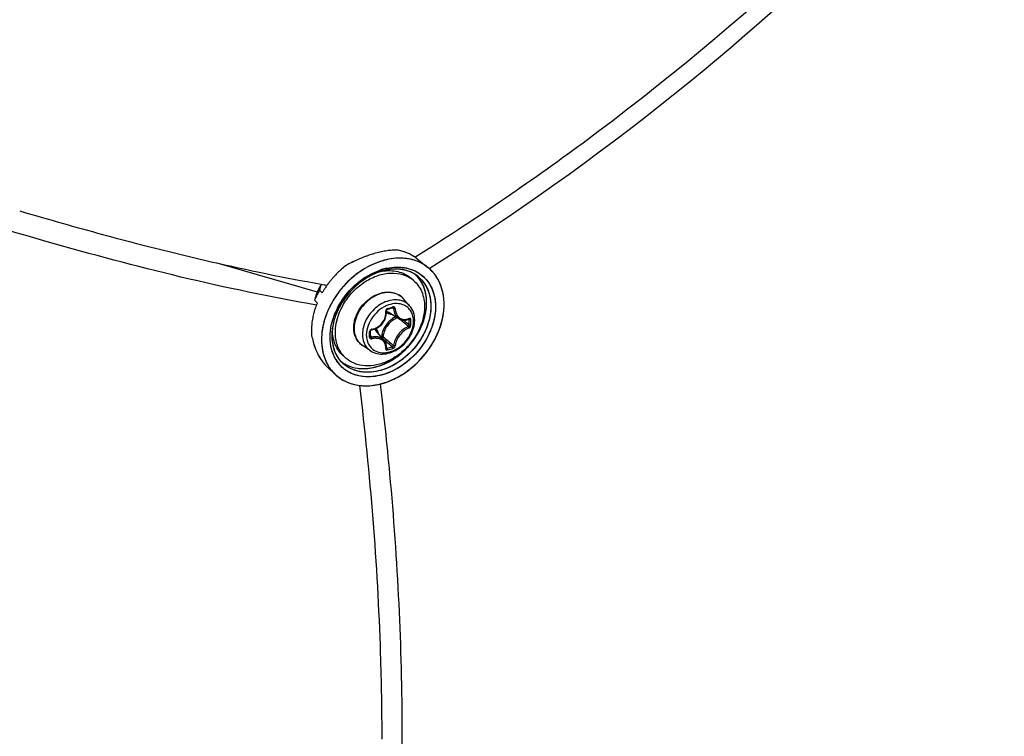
# Model space of a CAD drawing. Header units: millimetres. Extents: x 0 to 420, y 0 to 297.
# Tile 449 of 502: x 364.68 to 373.28, y 206.14 to 212.4. Entities that reach past the tile are written whole.
import ezdxf

# ---------------------------------------------------------------- set-up
doc = ezdxf.new("R2010")
doc.units = ezdxf.units.MM
doc.header["$LTSCALE"] = 23.1
doc.layers.get('0').update_dxf_attribs({"linetype": 'CONTINUOUS'})

msp = doc.modelspace()

# ---------------------------------------------------------------- linework, layer by layer
at = {"color": 7, "linetype": 'CONTINUOUS'}
for p, q in [((364.6792, 210.7288), (364.6982, 210.7233)), ((364.6792, 210.7288), (364.6984, 210.7232)), ((368.1316, 210.3249), (368.1395, 210.3298)), ((368.1317, 210.3248), (368.1396, 210.3297)), ((368.1514, 210.3107), (368.2467, 210.2346)), ((366.4017, 210.2742), (367.2795, 210.0208)), ((367.8413, 210.2155), (367.842, 210.2157)), ((367.8479, 210.2036), (367.8456, 210.2028)), ((367.8479, 210.2036), (367.8457, 210.2029)), ((368.265, 210.229), (368.2581, 210.2247)), ((368.265, 210.229), (368.2581, 210.2247)), ((367.6873, 210.1406), (367.6975, 210.1473)), ((367.8358, 210.1994), (367.8365, 210.1996)), ((367.8358, 210.1993), (367.8364, 210.1994)), ((368.1219, 210.12), (368.0969, 210.1417)), ((367.2994, 210.0351), (367.323, 210.0141)), ((367.3096, 210.0774), (367.3062, 210.0635)), ((367.3104, 210.0794), (367.3096, 210.0774)), ((367.3646, 210.0788), (367.3653, 210.0798)), ((367.3657, 210.0796), (367.365, 210.0786)), ((367.5589, 210.0285), (367.5622, 210.0322)), ((367.2562, 209.9476), (367.2797, 209.9266)), ((367.2663, 209.9899), (367.2666, 209.9909)), ((367.2663, 209.9899), (367.2667, 209.9908)), ((367.2663, 209.9899), (367.2667, 209.9908)), ((367.2663, 209.9899), (367.2667, 209.9908)), ((367.3236, 210.0151), (367.323, 210.0141)), ((367.323, 210.0141), (367.3236, 210.0151)), ((368.0868, 209.9001), (368.0315, 209.9626)), ((367.4576, 209.8568), (367.4575, 209.8565)), ((367.4763, 209.8941), (367.4761, 209.8939)), ((367.8829, 209.8562), (367.883, 209.8576)), ((367.883, 209.8576), (367.8832, 209.8591)), ((367.8832, 209.8591), (367.8837, 209.8607)), ((367.8837, 209.8607), (367.8843, 209.8622)), ((367.8843, 209.8622), (367.8852, 209.8637)), ((367.8852, 209.8637), (367.8862, 209.865)), ((367.8862, 209.865), (367.8873, 209.8662)), ((367.8873, 209.8662), (367.8886, 209.8672)), ((367.8886, 209.8672), (367.8899, 209.868)), ((367.8899, 209.868), (367.8912, 209.8686)), ((367.8912, 209.8686), (367.8917, 209.8687)), ((367.8917, 209.8687), (367.9066, 209.8729)), ((367.9034, 209.907), (367.903, 209.9069)), ((367.9034, 209.907), (367.903, 209.9069)), ((367.9066, 209.8729), (367.9155, 209.8754)), ((367.9155, 209.8754), (367.9243, 209.878)), ((367.9243, 209.878), (367.9391, 209.8824)), ((367.9359, 209.8815), (367.9471, 209.8755)), ((367.9391, 209.8824), (367.9397, 209.8826)), ((367.9397, 209.8826), (367.9407, 209.8827)), ((367.9407, 209.8827), (367.9417, 209.8826)), ((367.9417, 209.8826), (367.9424, 209.8824)), ((367.9424, 209.8824), (367.9427, 209.8823)), ((367.4423, 209.8496), (367.4427, 209.8506)), ((367.8662, 209.7702), (367.8719, 209.7822)), ((367.8719, 209.7822), (367.8766, 209.7945)), ((367.8766, 209.7945), (367.8802, 209.8071)), ((367.8802, 209.8071), (367.8826, 209.8199)), ((367.8826, 209.8199), (367.8838, 209.8328)), ((367.8838, 209.8457), (367.8829, 209.8562)), ((367.8838, 209.8328), (367.8838, 209.8457)), ((367.9929, 209.7863), (367.9001, 209.8438)), ((367.9928, 209.7863), (367.9966, 209.7841)), ((367.9966, 209.7841), (368.0049, 209.7801)), ((368.0049, 209.7801), (368.0138, 209.777)), ((368.0138, 209.777), (368.023, 209.775)), ((368.023, 209.775), (368.0325, 209.7739)), ((368.0325, 209.7739), (368.0423, 209.7739)), ((368.0332, 209.7739), (368.0356, 209.7719)), ((368.0423, 209.7739), (368.0522, 209.775)), ((368.0522, 209.775), (368.0622, 209.7771)), ((368.0622, 209.7771), (368.0722, 209.7802)), ((368.0722, 209.7802), (368.0796, 209.7832)), ((368.0767, 209.782), (368.0838, 209.7783)), ((368.0805, 209.7839), (368.0796, 209.7832)), ((368.0796, 209.7832), (368.0809, 209.7836)), ((368.0809, 209.7836), (368.0815, 209.7837)), ((367.4132, 209.7109), (367.4133, 209.7113)), ((367.4135, 209.7109), (367.4135, 209.7113)), ((367.7458, 209.6841), (367.7469, 209.6854)), ((367.7469, 209.6854), (367.7481, 209.6865)), ((367.7481, 209.6865), (367.7495, 209.6874)), ((367.7495, 209.6874), (367.7509, 209.6882)), ((367.7509, 209.6882), (367.7524, 209.6888)), ((367.7524, 209.6888), (367.7538, 209.6892)), ((367.7538, 209.6892), (367.7543, 209.6893)), ((367.7543, 209.6893), (367.7639, 209.6911)), ((367.7639, 209.6911), (367.7766, 209.6947)), ((367.7766, 209.6947), (367.789, 209.6993)), ((367.789, 209.6993), (367.8009, 209.705)), ((367.8009, 209.705), (367.8124, 209.7118)), ((367.8124, 209.7118), (367.8233, 209.7195)), ((367.8233, 209.7195), (367.8336, 209.7282)), ((367.8336, 209.7282), (367.843, 209.7376)), ((367.843, 209.7376), (367.8517, 209.7479)), ((367.8517, 209.7479), (367.8594, 209.7588)), ((367.8594, 209.7588), (367.8662, 209.7702)), ((367.7434, 209.6779), (367.7435, 209.6787)), ((367.7436, 209.6592), (367.7434, 209.6779)), ((367.7434, 209.6306), (367.7436, 209.6541)), ((367.7434, 209.6302), (367.7434, 209.6306)), ((367.7436, 209.6294), (367.7434, 209.6302)), ((367.7435, 209.6787), (367.7437, 209.68)), ((367.7435, 209.6375), (367.7528, 209.6251)), ((367.7436, 209.6541), (367.7436, 209.6592)), ((367.7438, 209.6287), (367.7436, 209.6294)), ((367.7437, 209.68), (367.7442, 209.6814)), ((367.7441, 209.6282), (367.7438, 209.6287)), ((367.7442, 209.6814), (367.7449, 209.6828)), ((367.7449, 209.6828), (367.7458, 209.6841)), ((367.8651, 209.5975), (367.7951, 209.6808)), ((367.842, 209.6302), (367.8384, 209.6292)), ((367.8517, 209.6134), (367.8851, 209.5851)), ((367.7454, 209.5058), (367.6757, 209.5517)), ((367.8698, 209.5912), (367.8651, 209.5974)), ((367.8745, 209.5833), (367.8698, 209.5912)), ((367.8783, 209.5749), (367.8745, 209.5833)), ((367.8812, 209.5661), (367.8783, 209.5749)), ((367.883, 209.5568), (367.8812, 209.5661)), ((367.8829, 209.5295), (367.883, 209.5301)), ((367.883, 209.5292), (367.8829, 209.5295)), ((367.8829, 209.5292), (367.8838, 209.5284)), ((367.8829, 209.5292), (367.8829, 209.5292)), ((367.8829, 209.5292), (367.883, 209.5291)), ((367.8839, 209.5472), (367.883, 209.5568)), ((367.883, 209.5301), (367.8837, 209.5373)), ((367.883, 209.5291), (367.883, 209.5292)), ((367.8836, 209.5363), (367.8896, 209.5281)), ((367.8837, 209.5373), (367.8839, 209.5472)), ((367.8838, 209.5284), (367.8847, 209.5279)), ((367.5327, 209.4397), (367.5077, 209.4613)), ((367.3623, 209.3702), (367.4372, 209.2999)), ((367.4408, 209.2965), (367.4415, 209.2959)), ((367.4409, 209.2966), (367.4415, 209.296)), ((367.65, 209.2039), (367.6501, 209.2038))]:
    msp.add_line(p, q, dxfattribs=at)
for centre, radius, start, end in [((367.9846, 209.6818), 0.7047, 97.87782, 101.84842), ((367.9666, 209.8121), 0.5732, 93.29104, 97.88678), ((367.9618, 209.8848), 0.5003, 91.97994, 93.21717), ((367.9622, 209.8774), 0.5077, 92.60111, 93.21261), ((367.9617, 209.8871), 0.4979, 91.97148, 93.2143), ((367.9615, 209.892), 0.4931, 91.97543, 92.60119), ((367.9149, 209.9902), 0.4005, 73.65406, 79.71494), ((367.9191, 210.005), 0.3851, 71.23843, 73.62864), ((368.1834, 209.0675), 1.3522, 115.44296, 116.07045), ((368.1808, 209.073), 1.3462, 115.44371, 116.0741), ((368.1812, 209.0721), 1.3471, 115.4424, 115.75511), ((368.1551, 209.128), 1.2855, 112.76225, 115.46319), ((368.1546, 209.1289), 1.2845, 112.75668, 115.45954), ((368.1119, 209.2309), 1.1739, 109.95143, 112.76107), ((368.112, 209.2309), 1.1739, 109.95381, 112.76374), ((368.0877, 209.2966), 1.1039, 109.2057, 109.93254), ((368.0868, 209.299), 1.1013, 109.20228, 109.93081), ((368.0596, 209.379), 1.0168, 106.14447, 109.23708), ((368.0593, 209.3801), 1.0157, 106.13986, 109.24115), ((368.0214, 209.5113), 0.8792, 102.73361, 106.14942), ((368.0211, 209.5123), 0.878, 102.72927, 106.14332), ((368.0021, 209.5941), 0.7941, 101.78574, 102.69442), ((368.0024, 209.5924), 0.7958, 101.78383, 102.69058), ((367.9226, 210.0152), 0.3743, 67.34363, 71.24492), ((367.9264, 210.0245), 0.3643, 64.2958, 67.33588), ((367.9292, 210.0303), 0.3578, 60.83662, 64.29563), ((367.932, 210.0353), 0.3521, 57.33752, 60.83495), ((367.9343, 210.0389), 0.3478, 54.20076, 57.3352), ((367.9347, 210.0395), 0.3472, 51.37396, 57.33601), ((367.9353, 210.0403), 0.3461, 51.36713, 54.19768), ((368.0247, 209.6096), 0.8098, 132.32515, 134.86225), ((368.0213, 209.6132), 0.8048, 131.05872, 132.32465), ((368.0118, 209.6244), 0.7901, 127.21991, 131.0754), ((368.2005, 209.0332), 1.3906, 116.08177, 118.64554), ((368.1995, 209.0349), 1.3887, 116.07614, 118.64344), ((368.1856, 209.063), 1.3573, 115.7551, 116.06986), ((367.9858, 209.7177), 0.505, 106.88963, 109.02167), ((368.0014, 209.7035), 0.5364, 107.2419, 108.75764), ((367.9807, 209.7351), 0.4869, 106.11327, 107.31911), ((367.9835, 209.7255), 0.497, 106.09974, 107.20666), ((367.9827, 209.7278), 0.4945, 106.06174, 106.88513), ((367.916, 209.8038), 0.4037, 99.98838, 100.98092), ((367.996, 209.7212), 0.518, 106.11336, 107.38578), ((367.9951, 209.7239), 0.5151, 103.41042, 107.28797), ((367.9792, 209.7402), 0.4817, 105.9539, 106.11066), ((367.9809, 209.7341), 0.488, 105.11803, 106.06203), ((367.9785, 209.7427), 0.4791, 105.11313, 105.95451), ((367.9806, 209.7353), 0.4867, 104.83782, 105.82661), ((367.9915, 209.7373), 0.5012, 102.31871, 106.12349), ((367.9792, 209.7404), 0.4814, 104.29817, 105.11776), ((367.9778, 209.7456), 0.4761, 104.81712, 105.11256), ((367.9729, 209.7668), 0.4543, 97.79946, 104.90926), ((367.9757, 209.7536), 0.4678, 102.17354, 104.82413), ((367.9765, 209.7513), 0.4702, 102.20598, 104.30323), ((367.9906, 209.742), 0.4964, 102.35584, 103.39317), ((367.9711, 209.7753), 0.4456, 97.72424, 102.18987), ((367.9707, 209.7793), 0.4416, 97.02561, 102.2393), ((367.967, 209.8063), 0.4143, 94.73186, 97.73086), ((367.9686, 209.7928), 0.4279, 96.96922, 97.69949), ((367.9664, 209.8122), 0.4084, 93.52504, 96.99907), ((367.9674, 209.8032), 0.4175, 94.7478, 96.97546), ((367.965, 209.8323), 0.3883, 88.61528, 94.76342), ((367.9663, 209.8155), 0.4051, 93.53633, 94.74277), ((367.9652, 209.8368), 0.3838, 88.61941, 93.56762), ((367.965, 209.8379), 0.3827, 87.98349, 93.5437), ((367.9654, 209.8532), 0.3673, 87.95913, 88.58408), ((367.9655, 209.859), 0.3616, 84.94771, 88.58318), ((367.9657, 209.8622), 0.3584, 84.9412, 87.96883), ((367.9657, 209.8627), 0.3579, 84.14986, 87.9618), ((367.9665, 209.8714), 0.3491, 84.13136, 84.93123), ((367.9679, 209.8839), 0.3366, 78.44528, 84.97884), ((367.9681, 209.8856), 0.3348, 78.43091, 84.164), ((367.9683, 209.8866), 0.3339, 77.96562, 84.17412), ((367.9706, 209.8985), 0.3217, 77.91771, 78.39418), ((367.9723, 209.9067), 0.3134, 74.42201, 78.40695), ((367.9722, 209.9058), 0.3143, 74.44279, 77.92903), ((367.9727, 209.9081), 0.3119, 73.90672, 77.93425), ((367.9741, 209.9129), 0.3069, 73.90758, 74.4307), ((367.9762, 209.9204), 0.2991, 66.87109, 74.43713), ((367.9767, 209.9216), 0.2979, 66.58429, 73.91867), ((367.9769, 209.9221), 0.2972, 66.85955, 73.93455), ((368.0296, 209.9629), 0.3478, 49.06362, 51.38133), ((368.0297, 209.963), 0.3475, 49.43387, 51.39061), ((368.0298, 209.9631), 0.3474, 49.4293, 51.38417), ((368.03, 209.9633), 0.3471, 49.06201, 49.42875), ((368.0302, 209.9636), 0.3468, 48.36292, 49.43332), ((368.0292, 209.9625), 0.3483, 44.96524, 49.05918), ((368.0299, 209.9632), 0.3473, 48.3608, 49.06306), ((368.0282, 209.9614), 0.3498, 41.21829, 48.34923), ((368.0294, 209.9627), 0.348, 44.96154, 48.35842), ((368.0274, 209.9607), 0.3509, 41.90395, 44.96067), ((368.0275, 209.9608), 0.3507, 41.9065, 44.96465), ((368.0287, 209.6054), 0.8156, 140.22939, 142.4104), ((368.0305, 209.6039), 0.8179, 138.61797, 140.23014), ((368.0298, 209.6045), 0.817, 136.35992, 138.63858), ((368.0271, 209.6071), 0.8132, 134.84869, 136.35979), ((368.0512, 209.5995), 0.652, 122.84414, 124.53991), ((368.0514, 209.5989), 0.6527, 122.1223, 124.48334), ((367.9883, 209.7104), 0.5128, 107.21712, 110.3852), ((367.9905, 209.7055), 0.5181, 109.0704, 110.43081), ((367.9853, 209.7204), 0.5023, 107.3218, 109.0726), ((367.9168, 209.7996), 0.408, 100.97982, 101.35381), ((367.9798, 209.9293), 0.2895, 66.54335, 66.82561), ((367.9807, 209.9314), 0.2872, 63.20249, 66.83908), ((367.9807, 209.9313), 0.2874, 63.86204, 66.55225), ((367.9811, 209.9323), 0.2863, 63.18545, 66.54887), ((367.9555, 209.9278), 0.2542, 49.1138, 56.51182), ((367.9822, 209.9344), 0.2839, 62.93266, 63.85828), ((367.9826, 209.9352), 0.283, 62.92109, 63.17919), ((367.9867, 209.9428), 0.2744, 51.44966, 62.96675), ((367.9868, 209.943), 0.2742, 51.45353, 62.98167), ((367.9442, 209.9655), 0.2832, 42.60211, 45.71581), ((367.9438, 209.9651), 0.2837, 42.65384, 45.69266), ((367.9429, 209.9643), 0.2849, 42.00251, 42.65523), ((367.9433, 209.9647), 0.2844, 41.99977, 42.60766), ((367.9433, 209.9647), 0.2844, 41.99938, 42.60345), ((367.9404, 209.9622), 0.2882, 34.71844, 41.98672), ((367.9777, 209.9329), 0.2877, 34.74605, 51.27615), ((368.0248, 209.9584), 0.3543, 37.77973, 41.90292), ((368.026, 209.9594), 0.3527, 41.22612, 41.90576), ((368.025, 209.9586), 0.354, 39.52411, 41.22544), ((368.0252, 209.9587), 0.3538, 39.52175, 41.22413), ((368.0216, 209.9559), 0.3583, 34.72676, 39.51368), ((368.0235, 209.9573), 0.356, 37.78559, 39.52394), ((368.0219, 209.9561), 0.3581, 35.68385, 37.78205), ((368.0215, 209.9558), 0.3586, 35.24001, 37.78436), ((368.0203, 209.9549), 0.36, 35.23776, 35.68506), ((368.0193, 209.9543), 0.3612, 34.73195, 35.23773), ((368.0199, 209.9547), 0.3604, 34.72691, 35.24162), ((368.013, 209.95), 0.3688, 29.51432, 34.7143), ((368.0184, 209.9536), 0.3623, 34.16445, 34.73339), ((368.019, 209.954), 0.3616, 34.16025, 34.72678), ((368.0126, 209.9498), 0.3692, 29.51431, 34.14524), ((368.0177, 209.9531), 0.3632, 33.67121, 34.16448), ((367.8438, 209.7601), 0.6217, 149.09967, 155.20959), ((367.8442, 209.7581), 0.6227, 149.15134, 155.05196), ((367.8362, 209.762), 0.6138, 152.33995, 155.07239), ((367.9747, 209.6457), 0.7795, 150.03054, 151.35717), ((367.975, 209.6455), 0.7799, 150.03073, 151.23795), ((367.8469, 209.7565), 0.6259, 150.77478, 152.34374), ((379.9064, 207.0296), 12.9603, 166.462, 166.59096), ((367.8536, 209.7528), 0.6335, 149.17312, 150.77515), ((370.1143, 225.9319), 16.0889, 259.97047, 260.16445), ((368.0071, 209.6197), 0.7897, 147.89268, 149.9534), ((368.007, 209.6198), 0.7895, 147.89266, 149.95336), ((368.0176, 209.6132), 0.802, 146.16334, 147.89429), ((368.0175, 209.6132), 0.8019, 146.16314, 147.89435), ((368.0236, 209.6092), 0.8092, 144.52477, 146.19759), ((368.0236, 209.6092), 0.8092, 144.52481, 146.16403), ((368.0259, 209.6075), 0.8121, 144.0632, 144.43583), ((368.0259, 209.6076), 0.812, 144.06334, 144.43584), ((368.0268, 209.6069), 0.8131, 142.38471, 144.06306), ((368.0267, 209.607), 0.813, 142.38463, 144.06321), ((368.1242, 209.5228), 0.8235, 138.07399, 138.89063), ((368.1237, 209.5233), 0.8228, 137.53713, 138.16579), ((368.0888, 209.5533), 0.7118, 137.71544, 137.90983), ((378.4688, 207.276), 11.5265, 166.38196, 166.59805), ((367.9403, 209.6629), 0.741, 154.90576, 157.4038), ((367.8192, 209.7714), 0.5945, 157.76332, 158.33907), ((367.8167, 209.7709), 0.5924, 156.12264, 158.20873), ((367.8144, 209.7719), 0.5899, 156.86327, 158.21106), ((367.8252, 209.7689), 0.6011, 155.71507, 157.76076), ((367.9602, 209.6535), 0.7631, 151.48132, 154.90182), ((367.8239, 209.7678), 0.6002, 155.07578, 156.86231), ((367.8261, 209.7668), 0.6027, 155.07809, 156.1259), ((367.8305, 209.7666), 0.6068, 155.23242, 155.71755), ((367.9713, 209.6476), 0.7756, 151.23878, 151.48994), ((367.971, 209.6478), 0.7752, 151.35823, 151.48997), ((368.0759, 209.5637), 0.6952, 138.04167, 152.84659), ((367.9162, 209.8605), 0.1539, 50.53518, 52.38989), ((367.9164, 209.8607), 0.1537, 47.20358, 50.53486), ((367.9158, 209.8602), 0.1545, 41.53019, 47.1948), ((367.8971, 209.6654), 0.6702, 163.13123, 165.77749), ((367.9174, 209.6594), 0.6914, 161.51909, 163.13722), ((367.9397, 209.6518), 0.7149, 157.38804, 161.50705), ((368.0393, 209.5833), 0.6537, 153.26301, 156.16148), ((368.0364, 209.5848), 0.6504, 155.05265, 155.97876), ((368.032, 209.587), 0.6455, 154.36211, 155.90338), ((368.0414, 209.5825), 0.6559, 154.2378, 155.05285), ((368.0349, 209.5856), 0.6488, 153.67762, 154.36295), ((368.045, 209.5808), 0.6599, 153.69011, 154.23809), ((368.0378, 209.5842), 0.652, 153.18809, 153.67746), ((368.0474, 209.5796), 0.6626, 153.25566, 153.69019), ((368.0491, 209.5787), 0.6645, 152.96083, 153.25573), ((368.0412, 209.5825), 0.6558, 152.91998, 153.18831), ((368.0194, 209.5988), 0.6182, 153.67667, 155.36641), ((368.0233, 209.5967), 0.6227, 153.68606, 155.34026), ((368.0266, 209.5954), 0.6262, 153.70832, 155.32848), ((368.0364, 209.5903), 0.6372, 151.52143, 153.68459), ((368.0352, 209.5911), 0.6358, 151.56353, 153.7075), ((368.0298, 209.5936), 0.6299, 151.50629, 153.67176), ((367.9473, 209.9201), 0.0898, 224.14979, 225.13489), ((367.3617, 211.8082), 2.0045, 285.39308, 286.80749), ((367.9825, 209.6769), 0.2433, 109.07294, 109.22931), ((367.8334, 209.6791), 0.605, 170.23256, 172.66996), ((367.8552, 209.6754), 0.6271, 167.85272, 170.23305), ((367.8746, 209.6712), 0.647, 165.78204, 167.8545), ((367.9476, 209.9204), 0.0901, 225.16768, 238.19258), ((368.0485, 209.6185), 0.202, 114.0645, 126.40526), ((359.8959, 200.2122), 12.5417, 49.56104, 49.72441), ((360.0525, 200.2756), 12.4061, 49.65654, 49.94798), ((368.0381, 209.8866), 0.1071, 290.31697, 292.26307), ((368.0369, 209.8896), 0.1103, 292.2624, 294.07545), ((366.6185, 209.7546), 1.4654, 0.00233, 0.92882), ((366.6202, 209.7537), 1.4783, 0.0024, 0.92888), ((367.7712, 209.6845), 0.5425, 177.87164, 179.77367), ((367.7421, 209.6844), 0.5134, 179.74319, 184.87954), ((367.7905, 209.6838), 0.5618, 174.88937, 177.86578), ((367.8119, 209.6819), 0.5833, 172.67122, 174.89249), ((367.8844, 209.6355), 0.4778, 172.64471, 173.57251), ((367.8937, 209.6346), 0.4871, 171.30066, 173.56821), ((367.8921, 209.6346), 0.4855, 172.51311, 173.57083), ((367.8952, 209.6341), 0.4887, 170.97144, 172.64113), ((367.9021, 209.6333), 0.4956, 170.96026, 172.51147), ((367.8103, 209.6889), 0.3977, 177.19964, 179.98874), ((367.8208, 209.6885), 0.4082, 176.85677, 177.21031), ((367.7596, 209.6735), 0.0216, 99.06376, 106.76369), ((367.726, 209.6228), 0.0902, 40.02572, 53.88647), ((368.0622, 209.6006), 0.2113, 135.09832, 148.10442), ((360.631, 201.0736), 11.4092, 49.26308, 49.56466), ((366.6672, 209.7546), 1.4168, 359.05537, 0.00295), ((366.6693, 209.7537), 1.4292, 359.05547, 0.00301), ((367.9752, 209.7884), 0.7592, 191.21781, 195.56133), ((367.9741, 209.7882), 0.758, 191.22125, 195.57067), ((365.5962, 209.6493), 2.1407, 0.00233, 0.64253), ((365.6762, 209.6493), 2.0607, 359.34524, 0.00194), ((367.7407, 209.6306), 0.00271, 351.60329, 359.32144), ((367.7108, 209.6225), 0.1114, 16.50857, 23.3442), ((375.5079, 218.7144), 11.8794, 229.89404, 230.16205), ((367.6185, 209.9697), 0.7785, 330.51232, 333.67169), ((367.6178, 209.9701), 0.7793, 330.51223, 333.32698), ((367.6272, 209.9653), 0.7688, 333.03735, 333.33657), ((367.6288, 209.9645), 0.767, 333.33655, 333.68263), ((367.6303, 209.9638), 0.7653, 333.33401, 333.67764), ((367.6382, 209.9599), 0.7565, 333.67652, 336.5845), ((367.631, 209.9634), 0.7645, 333.67993, 333.98757), ((367.6324, 209.9627), 0.7629, 333.67772, 333.98992), ((367.6397, 209.9592), 0.7548, 333.98554, 336.58777), ((367.6333, 209.9623), 0.762, 333.98758, 334.25893), ((367.9227, 209.7745), 0.7048, 195.61404, 196.17546), ((367.9136, 209.7718), 0.6954, 195.60533, 196.73877), ((367.9105, 209.7709), 0.6921, 196.17542, 196.74232), ((367.887, 209.7638), 0.6676, 196.73603, 198.3293), ((367.8513, 209.7524), 0.6302, 196.68026, 201.56551), ((367.8349, 209.7462), 0.6126, 198.30407, 201.59401), ((367.7816, 209.7253), 0.5553, 201.61066, 204.26789), ((367.7621, 209.717), 0.5342, 201.55293, 206.95997), ((374.998, 218.0067), 11.0235, 229.81565, 230.16603), ((367.5148, 210.9152), 1.4368, 285.12112, 287.07727), ((367.5154, 210.9133), 1.4495, 285.13021, 287.08635), ((374.5595, 217.5772), 10.3986, 230.16047, 230.51372), ((367.7433, 209.708), 0.5133, 204.26617, 207.01786), ((367.7198, 209.6962), 0.4871, 207.03555, 207.75079), ((367.7141, 209.6933), 0.4806, 207.03499, 208.48069), ((367.7105, 209.6913), 0.4765, 207.75075, 208.47792), ((367.6906, 209.6804), 0.4538, 208.46379, 210.92837), ((367.655, 209.6589), 0.4123, 210.90798, 214.67787), ((367.7106, 209.5908), 0.3128, 210.79009, 214.71405), ((367.7085, 209.5897), 0.3104, 211.08808, 222.74439), ((367.6982, 209.6057), 0.286, 212.43965, 214.72904), ((367.6936, 209.6025), 0.2804, 212.39315, 214.45567), ((367.6974, 209.6051), 0.285, 214.19294, 214.45497), ((367.697, 209.6048), 0.2845, 214.45497, 214.71783), ((367.6907, 209.6005), 0.2769, 214.45948, 214.72693), ((367.6962, 209.6043), 0.2836, 214.73191, 215.05701), ((367.6943, 209.603), 0.2813, 214.72695, 215.01924), ((367.6889, 209.5991), 0.2746, 214.9928, 226.78066), ((367.6889, 209.5989), 0.2745, 215.00809, 226.75845), ((367.6992, 209.6319), 0.2543, 221.70798, 229.09647), ((367.622, 209.6361), 0.3721, 214.68892, 218.32619), ((367.5984, 209.6175), 0.3421, 218.33076, 221.73229), ((367.5855, 209.6062), 0.3249, 221.75381, 222.68818), ((367.5793, 209.6005), 0.3165, 221.73012, 224.72938), ((367.5775, 209.5987), 0.3139, 222.68188, 224.73879), ((367.5672, 209.5886), 0.2996, 224.73899, 226.81653), ((367.5661, 209.5875), 0.2979, 224.74023, 226.8287), ((367.6898, 209.5652), 0.3666, 210.74294, 214.71596), ((367.6802, 209.5584), 0.3548, 214.70639, 226.77538), ((367.7044, 209.5866), 0.3052, 214.72363, 222.49614), ((367.6591, 209.6361), 0.2812, 231.40537, 232.72204), ((367.659, 209.6359), 0.281, 231.40641, 232.71341), ((367.6602, 209.6376), 0.2831, 232.71269, 236.28952), ((367.6601, 209.6374), 0.2828, 232.71654, 236.28836), ((367.6617, 209.6398), 0.2857, 236.28886, 238.55735), ((367.6617, 209.6398), 0.2856, 236.28857, 238.56261), ((367.6615, 209.6395), 0.2854, 236.28744, 238.55443), ((367.6753, 209.5537), 0.348, 226.8293, 227.79329), ((367.6749, 209.5534), 0.3475, 226.82444, 227.64699), ((367.6748, 209.5532), 0.3473, 226.82953, 227.64514), ((367.6893, 209.7866), 0.5872, 282.31726, 286.1187), ((367.6898, 209.7846), 0.5851, 282.31161, 285.71908), ((367.6867, 209.7963), 0.5972, 285.35535, 285.70945), ((367.6856, 209.7999), 0.601, 285.70949, 286.104), ((367.686, 209.7987), 0.5997, 285.7065, 286.11081), ((367.6803, 209.8178), 0.6196, 286.11887, 289.45337), ((367.6847, 209.8032), 0.6044, 286.1021, 286.47325), ((367.6851, 209.8021), 0.6032, 286.11084, 286.476), ((367.6799, 209.819), 0.6209, 286.48834, 289.45258), ((367.6839, 209.8059), 0.6072, 286.47321, 286.78892)]:
    msp.add_arc(centre, radius, start, end, dxfattribs=at)
for points, knots in [([(368.1396, 210.3297), (368.6395, 210.642), (370.5613, 211.9493), (372.2859, 213.5528), (373.3934, 214.8875)], [0, 0, 0, 0, 0.253674, 1, 1, 1, 1]), ([(373.4603, 214.7388), (373.0998, 214.3057), (371.5543, 212.6025), (369.7347, 211.1512), (368.265, 210.229)], [0, 0, 0, 0, 0.245138, 1, 1, 1, 1]), ([(367.2722, 209.9057), (366.4781, 210.0437), (364.7509, 210.4708), (363.0654, 211.0318), (362.1548, 211.3643)], [0, 0, 0, 0, 0.45396, 1, 1, 1, 1]), ([(364.6984, 210.7232), (364.9326, 210.6539), (365.7953, 210.4092), (366.6697, 210.2025), (367.3123, 210.0889)], [0, 0, 0, 0, 0.27236, 1, 1, 1, 1]), ([(368.1444, 210.2915), (368.0954, 210.3093), (367.9844, 210.3249), (367.8145, 210.2904), (367.6499, 210.2052), (367.5541, 210.1206), (367.511, 210.0725)], [0, 0, 0, 0, 0.221196, 0.463312, 0.725506, 1, 1, 1, 1]), ([(368.1446, 210.2915), (368.0956, 210.3092), (367.9846, 210.3249), (367.8148, 210.2905), (367.6503, 210.2055), (367.5546, 210.121), (367.5115, 210.073)], [0, 0, 0, 0, 0.221447, 0.463667, 0.725746, 1, 1, 1, 1]), ([(367.8523, 210.2938), (367.8214, 210.2849), (367.6959, 210.2376), (367.5854, 210.1538), (367.5167, 210.0788)], [0, 0, 0, 0, 0.239966, 1, 1, 1, 1]), ([(368.1451, 210.2913), (368.1006, 210.3075), (368.0008, 210.3237), (367.9017, 210.3081), (367.8523, 210.2938)], [0, 0, 0, 0, 0.479541, 1, 1, 1, 1]), ([(367.6975, 210.1473), (367.709, 210.1547), (367.7545, 210.1821), (367.8036, 210.2037), (367.8413, 210.2155)], [0, 0, 0, 0, 0.256627, 1, 1, 1, 1]), ([(367.8424, 210.2158), (367.9, 210.2337), (368.0168, 210.2497), (368.1305, 210.2109), (368.1751, 210.18)], [0, 0, 0, 0, 0.526189, 1, 1, 1, 1]), ([(367.8459, 210.2014), (367.8912, 210.2093), (367.9613, 210.2094), (368.0452, 210.1793), (368.0811, 210.1554), (368.0969, 210.1417)], [0, 0, 0, 0, 0.519583, 0.762839, 1, 1, 1, 1]), ([(367.9903, 210.2375), (368.0396, 210.2362), (368.1372, 210.2154), (368.2539, 210.1201), (368.3148, 209.9781), (368.3158, 209.8131), (368.261, 209.6442), (368.1272, 209.4422), (367.9675, 209.3309), (367.8524, 209.2976)], [0, 0, 0, 0, 0.11213, 0.218838, 0.329891, 0.452186, 0.586314, 0.727642, 1, 1, 1, 1]), ([(367.8844, 210.2269), (367.8931, 210.2288), (367.9275, 210.2354), (367.9626, 210.2381), (367.9886, 210.2375)], [0, 0, 0, 0, 0.256535, 1, 1, 1, 1]), ([(367.8845, 210.227), (367.8934, 210.2289), (367.9283, 210.2355), (367.9639, 210.2381), (367.9903, 210.2375)], [0, 0, 0, 0, 0.256278, 1, 1, 1, 1]), ([(367.9886, 210.2375), (368.0056, 210.2371), (368.0703, 210.2318), (368.1339, 210.2081), (368.1734, 210.1811)], [0, 0, 0, 0, 0.261575, 1, 1, 1, 1]), ([(367.4376, 209.6674), (367.4376, 209.7479), (367.4761, 209.8729), (367.5736, 210.0094), (367.6695, 210.0966), (367.7784, 210.1579), (367.8922, 210.1884), (368.0021, 210.185), (368.068, 210.1583), (368.0958, 210.1398)], [0, 0, 0, 0, 0.254142, 0.391, 0.527564, 0.659013, 0.781772, 0.894694, 1, 1, 1, 1]), ([(367.8212, 210.1952), (367.786, 210.1831), (367.6455, 210.1169), (367.5322, 209.9972), (367.4763, 209.8941)], [0, 0, 0, 0, 0.241236, 1, 1, 1, 1]), ([(367.8096, 210.1911), (367.7755, 210.1784), (367.64, 210.1114), (367.5307, 209.9944), (367.4763, 209.8941)], [0, 0, 0, 0, 0.242026, 1, 1, 1, 1]), ([(367.6316, 209.3543), (367.7208, 209.3418), (367.8684, 209.3778), (368.0267, 209.4881), (368.1306, 209.6033), (368.2036, 209.7369), (368.2395, 209.8774), (368.2341, 210.0124), (368.2004, 210.0929), (368.1773, 210.1263)], [0, 0, 0, 0, 0.239217, 0.373672, 0.511458, 0.646823, 0.774667, 0.892112, 1, 1, 1, 1]), ([(367.8024, 209.3685), (367.8855, 209.3925), (368.0429, 209.4863), (368.1768, 209.6678), (368.231, 209.8336), (368.2399, 209.9549), (368.2162, 210.0661), (368.1779, 210.1291), (368.1546, 210.155)], [0, 0, 0, 0, 0.260989, 0.532289, 0.661973, 0.783062, 0.894976, 1, 1, 1, 1]), ([(368.1577, 210.1574), (368.1861, 210.1347), (368.2355, 210.0759), (368.2733, 209.9637), (368.2743, 209.8373), (368.2274, 209.6604), (368.0919, 209.4636), (367.926, 209.3617), (367.8378, 209.3363)], [0, 0, 0, 0, 0.104524, 0.214592, 0.333967, 0.462949, 0.735941, 1, 1, 1, 1]), ([(368.1219, 210.12), (368.1371, 210.1069), (368.1648, 210.0764), (368.2058, 210.0019), (368.217, 209.9361), (368.217, 209.8924)], [0, 0, 0, 0, 0.238021, 0.481682, 1, 1, 1, 1]), ([(368.1774, 209.6933), (368.1974, 209.7339), (368.2279, 209.8169), (368.241, 209.9442), (368.2186, 210.0615), (368.179, 210.1279), (368.1546, 210.155)], [0, 0, 0, 0, 0.278014, 0.537515, 0.77657, 1, 1, 1, 1]), ([(368.1577, 210.1574), (368.1888, 210.1325), (368.2423, 210.0664), (368.2777, 209.9399), (368.269, 209.7993), (368.2364, 209.7072), (368.2142, 209.6623)], [0, 0, 0, 0, 0.222971, 0.459982, 0.719377, 1, 1, 1, 1]), ([(368.1734, 210.1811), (368.2097, 210.1563), (368.2734, 210.0875), (368.3179, 209.9497), (368.3113, 209.7946), (368.2758, 209.6928), (368.2513, 209.6431)], [0, 0, 0, 0, 0.223214, 0.459267, 0.718396, 1, 1, 1, 1]), ([(368.3197, 209.6314), (368.3594, 209.7138), (368.4083, 209.8838), (368.3734, 210.062), (368.3339, 210.1317)], [0, 0, 0, 0, 0.533174, 1, 1, 1, 1]), ([(368.3324, 209.6593), (368.3685, 209.7427), (368.4099, 209.9135), (368.3639, 210.0884), (368.3199, 210.1545)], [0, 0, 0, 0, 0.533744, 1, 1, 1, 1]), ([(367.511, 210.0725), (367.465, 210.0211), (367.3871, 209.909), (367.3198, 209.723), (367.3099, 209.5387), (367.3466, 209.4251), (367.3748, 209.3778)], [0, 0, 0, 0, 0.275264, 0.538289, 0.780129, 1, 1, 1, 1]), ([(367.5106, 210.0721), (367.4647, 210.0208), (367.387, 209.9088), (367.3198, 209.723), (367.3099, 209.5388), (367.3466, 209.4252), (367.3747, 209.3779)], [0, 0, 0, 0, 0.275019, 0.538051, 0.78006, 1, 1, 1, 1]), ([(367.5037, 210.0642), (367.4922, 210.0511), (367.4484, 209.9975), (367.4114, 209.9384), (367.3884, 209.892)], [0, 0, 0, 0, 0.252116, 1, 1, 1, 1]), ([(368.2141, 210.0969), (368.2381, 210.0623), (368.2725, 209.9782), (368.2757, 209.8376), (368.2351, 209.6921), (368.1555, 209.5552), (368.044, 209.4397), (367.8774, 209.3338), (367.7232, 209.3067), (367.6344, 209.328)], [0, 0, 0, 0, 0.108486, 0.226976, 0.356148, 0.49267, 0.630927, 0.764804, 1, 1, 1, 1]), ([(368.2512, 210.1037), (368.2765, 210.0671), (368.313, 209.9783), (368.3166, 209.8297), (368.2739, 209.6759), (368.19, 209.531), (368.0725, 209.4086), (367.8966, 209.2959), (367.7337, 209.2664), (367.6395, 209.2883)], [0, 0, 0, 0, 0.108425, 0.226833, 0.355901, 0.492337, 0.630562, 0.76449, 1, 1, 1, 1]), ([(368.0102, 209.9825), (367.9939, 209.995), (367.9545, 210.0141), (367.887, 210.0195), (367.8164, 210.0031), (367.7482, 209.9669), (367.6878, 209.914), (367.6262, 209.8299), (367.6017, 209.7522), (367.6017, 209.7022)], [0, 0, 0, 0, 0.104897, 0.216899, 0.338904, 0.47012, 0.607003, 0.744549, 1, 1, 1, 1]), ([(367.6064, 209.7727), (367.619, 209.8224), (367.6702, 209.916), (367.7554, 209.98), (367.8029, 209.9995)], [0, 0, 0, 0, 0.499995, 1, 1, 1, 1]), ([(368.0174, 209.9443), (367.9997, 209.9496), (367.961, 209.9546), (367.9015, 209.9453), (367.8423, 209.9204), (367.7688, 209.8689), (367.6988, 209.7804), (367.6745, 209.6924), (367.6745, 209.6502)], [0, 0, 0, 0, 0.108641, 0.225762, 0.35139, 0.483442, 0.751147, 1, 1, 1, 1]), ([(367.8029, 209.9995), (367.8234, 210.008), (367.8653, 210.02), (367.9291, 210.0204), (367.9872, 210.0018), (368.0187, 209.977), (368.0315, 209.9626)], [0, 0, 0, 0, 0.270574, 0.524505, 0.765155, 1, 1, 1, 1]), ([(368.0868, 209.9001), (368.0777, 209.9103), (368.0563, 209.9286), (368.0307, 209.9402), (368.0174, 209.9443)], [0, 0, 0, 0, 0.49562, 1, 1, 1, 1]), ([(367.3884, 209.892), (367.3465, 209.8074), (367.2949, 209.6323), (367.3327, 209.4483), (367.3749, 209.3775)], [0, 0, 0, 0, 0.534142, 1, 1, 1, 1]), ([(368.217, 209.8924), (368.217, 209.8197), (368.1857, 209.707), (368.1042, 209.5793), (368.0228, 209.494), (367.9282, 209.4279), (367.8265, 209.3854), (367.7241, 209.3695), (367.6576, 209.3783), (367.6273, 209.3876)], [0, 0, 0, 0, 0.248665, 0.382512, 0.517376, 0.649237, 0.774657, 0.891563, 1, 1, 1, 1]), ([(367.9024, 209.9067), (367.8755, 209.8973), (367.8235, 209.8682), (367.7429, 209.7868), (367.7083, 209.7003), (367.7083, 209.6445)], [0, 0, 0, 0, 0.249772, 0.51087, 1, 1, 1, 1]), ([(367.8938, 209.8757), (367.8888, 209.8743), (367.88, 209.8674), (367.877, 209.8565), (367.8776, 209.8514)], [0, 0, 0, 0, 0.497141, 1, 1, 1, 1]), ([(367.8938, 209.8757), (367.8939, 209.8748), (367.894, 209.8725), (367.8933, 209.8692), (367.8917, 209.8687)], [0, 0, 0, 0, 0.348, 1, 1, 1, 1]), ([(368.0362, 209.9062), (368.0166, 209.9148), (367.9709, 209.9234), (367.9257, 209.9147), (367.9034, 209.907)], [0, 0, 0, 0, 0.475968, 1, 1, 1, 1]), ([(367.9413, 209.8894), (367.9414, 209.8885), (367.9415, 209.8862), (367.9407, 209.8829), (367.9391, 209.8824)], [0, 0, 0, 0, 0.339767, 1, 1, 1, 1]), ([(367.9605, 209.8753), (367.9602, 209.8798), (367.9569, 209.887), (367.9482, 209.8905), (367.9435, 209.89), (367.9413, 209.8894)], [0, 0, 0, 0, 0.502703, 0.74499, 1, 1, 1, 1]), ([(367.9471, 209.8755), (367.947, 209.8762), (367.9465, 209.8789), (367.9445, 209.8813), (367.9427, 209.8823)], [0, 0, 0, 0, 0.264576, 1, 1, 1, 1]), ([(367.9471, 209.8755), (367.9481, 209.8572), (367.9556, 209.8226), (367.9791, 209.7949), (367.9928, 209.7863)], [0, 0, 0, 0, 0.531229, 1, 1, 1, 1]), ([(367.9605, 209.8752), (367.9581, 209.8746), (367.9536, 209.8742), (367.949, 209.8746), (367.9471, 209.8755)], [0, 0, 0, 0, 0.5364, 1, 1, 1, 1]), ([(367.9605, 209.8753), (367.9612, 209.8628), (367.9655, 209.8391), (367.9819, 209.8082), (368.007, 209.7868), (368.0277, 209.7811), (368.038, 209.7804)], [0, 0, 0, 0, 0.279104, 0.533854, 0.769255, 1, 1, 1, 1]), ([(368.1212, 209.7637), (368.1212, 209.7794), (368.1178, 209.8098), (368.101, 209.8515), (368.0734, 209.8852), (368.0491, 209.9005), (368.0362, 209.9062)], [0, 0, 0, 0, 0.267263, 0.518158, 0.759229, 1, 1, 1, 1]), ([(368.1311, 209.7749), (368.1311, 209.7979), (368.1244, 209.8434), (368.1014, 209.8836), (368.0868, 209.9001)], [0, 0, 0, 0, 0.512429, 1, 1, 1, 1]), ([(367.4435, 209.4281), (367.4083, 209.4858), (367.3739, 209.6348), (367.4109, 209.7792), (367.4423, 209.8496)], [0, 0, 0, 0, 0.466936, 1, 1, 1, 1]), ([(367.4419, 209.4307), (367.4077, 209.4881), (367.3744, 209.6353), (367.4106, 209.7779), (367.4414, 209.8475)], [0, 0, 0, 0, 0.467428, 1, 1, 1, 1]), ([(367.4575, 209.8565), (367.4519, 209.8444), (367.4319, 209.7967), (367.418, 209.7463), (367.4122, 209.7082)], [0, 0, 0, 0, 0.257042, 1, 1, 1, 1]), ([(367.4575, 209.8565), (367.452, 209.8446), (367.4323, 209.7977), (367.4185, 209.7481), (367.4126, 209.7108)], [0, 0, 0, 0, 0.257234, 1, 1, 1, 1]), ([(367.5981, 209.7079), (367.5981, 209.7132), (367.5988, 209.735), (367.6024, 209.7567), (367.6064, 209.7727)], [0, 0, 0, 0, 0.244438, 1, 1, 1, 1]), ([(367.7454, 209.5058), (367.7625, 209.4946), (367.8023, 209.4783), (367.8679, 209.4756), (367.9347, 209.4929), (367.9978, 209.5278), (368.0529, 209.5775), (368.1092, 209.656), (368.1311, 209.7282), (368.1311, 209.7749)], [0, 0, 0, 0, 0.11076, 0.226584, 0.349536, 0.479279, 0.613227, 0.747471, 1, 1, 1, 1]), ([(367.7562, 209.6948), (367.7739, 209.6976), (367.809, 209.7107), (367.8507, 209.7479), (367.8763, 209.7972), (367.8797, 209.834), (367.8776, 209.8514)], [0, 0, 0, 0, 0.24849, 0.504031, 0.757203, 1, 1, 1, 1]), ([(367.9286, 209.7811), (367.9206, 209.7752), (367.8907, 209.7499), (367.8674, 209.7165), (367.8561, 209.6894)], [0, 0, 0, 0, 0.251119, 1, 1, 1, 1]), ([(367.8776, 209.8513), (367.8791, 209.8518), (367.8812, 209.8525), (367.8831, 209.8546), (367.883, 209.8555)], [0, 0, 0, 0, 0.63264, 1, 1, 1, 1]), ([(367.8837, 209.8438), (367.887, 209.8414), (367.901, 209.8324), (367.9173, 209.8272), (367.9297, 209.8254)], [0, 0, 0, 0, 0.245283, 1, 1, 1, 1]), ([(367.9801, 209.7943), (367.9739, 209.792), (367.9492, 209.7808), (367.9271, 209.7642), (367.9126, 209.7497)], [0, 0, 0, 0, 0.242416, 1, 1, 1, 1]), ([(368.038, 209.7804), (368.0411, 209.7802), (368.0537, 209.7801), (368.0663, 209.7828), (368.0753, 209.7862)], [0, 0, 0, 0, 0.242499, 1, 1, 1, 1]), ([(368.0819, 209.7889), (368.0819, 209.7883), (368.0819, 209.7866), (368.0814, 209.7847), (368.0805, 209.7839)], [0, 0, 0, 0, 0.296838, 1, 1, 1, 1]), ([(368.0838, 209.7783), (368.0838, 209.7789), (368.0837, 209.7809), (368.0826, 209.783), (368.0814, 209.7837)], [0, 0, 0, 0, 0.295427, 1, 1, 1, 1]), ([(368.0983, 209.7777), (368.0983, 209.7817), (368.0959, 209.7884), (368.0878, 209.7907), (368.0838, 209.7897), (368.0819, 209.7889)], [0, 0, 0, 0, 0.500392, 0.734456, 1, 1, 1, 1]), ([(368.0983, 209.7777), (368.096, 209.7767), (368.0909, 209.7761), (368.0858, 209.777), (368.0838, 209.7783)], [0, 0, 0, 0, 0.520163, 1, 1, 1, 1]), ([(367.4097, 209.689), (367.4047, 209.6449), (367.4067, 209.5588), (367.4392, 209.4781), (367.4617, 209.445)], [0, 0, 0, 0, 0.525526, 1, 1, 1, 1]), ([(367.4097, 209.6891), (367.4049, 209.6465), (367.4064, 209.5635), (367.4361, 209.4851), (367.4569, 209.4523)], [0, 0, 0, 0, 0.524812, 1, 1, 1, 1]), ([(367.4096, 209.689), (367.4049, 209.6464), (367.4064, 209.5634), (367.4361, 209.485), (367.4569, 209.4523)], [0, 0, 0, 0, 0.525039, 1, 1, 1, 1]), ([(367.5077, 209.4613), (367.4925, 209.4745), (367.4649, 209.505), (367.4239, 209.5795), (367.4126, 209.6452), (367.4126, 209.689)], [0, 0, 0, 0, 0.238021, 0.481682, 1, 1, 1, 1]), ([(367.6757, 209.5517), (367.6635, 209.5597), (367.641, 209.5793), (367.6074, 209.63), (367.5981, 209.677), (367.5981, 209.7079)], [0, 0, 0, 0, 0.241984, 0.486768, 1, 1, 1, 1]), ([(367.6017, 209.7022), (367.6017, 209.6722), (367.6105, 209.6268), (367.6427, 209.578), (367.6641, 209.5593), (367.6757, 209.5517)], [0, 0, 0, 0, 0.517982, 0.760912, 1, 1, 1, 1]), ([(367.6316, 209.3543), (367.7361, 209.3396), (367.9104, 209.3932), (368.0817, 209.5396), (368.1508, 209.6396), (368.1774, 209.6933)], [0, 0, 0, 0, 0.468934, 0.733843, 1, 1, 1, 1]), ([(367.7322, 209.5549), (367.7427, 209.5382), (367.7716, 209.5084), (367.8317, 209.4869), (367.8994, 209.49), (367.9675, 209.5159), (368.0297, 209.5614), (368.0946, 209.6391), (368.1212, 209.7149), (368.1212, 209.7637)], [0, 0, 0, 0, 0.105488, 0.213714, 0.331476, 0.460622, 0.598286, 0.738716, 1, 1, 1, 1]), ([(367.7534, 209.6942), (367.7487, 209.6928), (367.7405, 209.6872), (367.7367, 209.6778), (367.7368, 209.6733)], [0, 0, 0, 0, 0.515676, 1, 1, 1, 1]), ([(367.7562, 209.6948), (367.7562, 209.6935), (367.7561, 209.6916), (367.755, 209.6894), (367.7543, 209.6893)], [0, 0, 0, 0, 0.650306, 1, 1, 1, 1]), ([(367.8131, 209.6666), (367.8117, 209.6698), (367.8057, 209.682), (367.7973, 209.6929), (367.7899, 209.6998)], [0, 0, 0, 0, 0.255247, 1, 1, 1, 1]), ([(367.8561, 209.6894), (367.8541, 209.6846), (367.8469, 209.6655), (367.8428, 209.6453), (367.842, 209.6302)], [0, 0, 0, 0, 0.258896, 1, 1, 1, 1]), ([(367.8829, 209.7122), (367.8788, 209.7056), (367.8646, 209.6797), (367.8563, 209.6502), (367.8551, 209.6284)], [0, 0, 0, 0, 0.261592, 1, 1, 1, 1]), ([(368.0765, 209.7185), (368.0598, 209.7124), (368.0271, 209.6931), (367.987, 209.6525), (367.958, 209.6043), (367.9482, 209.5687), (367.9471, 209.5518)], [0, 0, 0, 0, 0.24174, 0.507568, 0.769195, 1, 1, 1, 1]), ([(368.0819, 209.706), (368.0663, 209.7001), (368.0358, 209.6818), (367.9983, 209.6437), (367.971, 209.5986), (367.9616, 209.5653), (367.9604, 209.5495)], [0, 0, 0, 0, 0.241461, 0.507728, 0.769702, 1, 1, 1, 1]), ([(368.0765, 209.7185), (368.0776, 209.719), (368.0817, 209.722), (368.0839, 209.7274), (368.0838, 209.7312)], [0, 0, 0, 0, 0.233629, 1, 1, 1, 1]), ([(368.0819, 209.706), (368.0821, 209.7096), (368.0805, 209.7144), (368.0773, 209.7179), (368.0765, 209.7185)], [0, 0, 0, 0, 0.766459, 1, 1, 1, 1]), ([(368.0819, 209.706), (368.0841, 209.7069), (368.0927, 209.7123), (368.0982, 209.7225), (368.0983, 209.7301)], [0, 0, 0, 0, 0.2401, 1, 1, 1, 1]), ([(368.0983, 209.7301), (368.096, 209.7291), (368.0909, 209.7286), (368.0857, 209.7298), (368.0838, 209.7312)], [0, 0, 0, 0, 0.516682, 1, 1, 1, 1]), ([(367.5094, 209.4627), (367.4859, 209.4891), (367.4484, 209.5549), (367.4376, 209.6292), (367.4376, 209.6674)], [0, 0, 0, 0, 0.481107, 1, 1, 1, 1]), ([(368.2142, 209.6623), (368.186, 209.6054), (368.1124, 209.5001), (367.9664, 209.3822), (367.8015, 209.3165), (367.686, 209.3157), (367.6346, 209.328)], [0, 0, 0, 0, 0.26667, 0.531069, 0.77803, 1, 1, 1, 1]), ([(368.2513, 209.6431), (368.2216, 209.5831), (368.144, 209.4719), (367.99, 209.3471), (367.816, 209.2772), (367.694, 209.2757), (367.6396, 209.2883)], [0, 0, 0, 0, 0.266466, 0.530776, 0.777819, 1, 1, 1, 1]), ([(367.6745, 209.6502), (367.6745, 209.6429), (367.6758, 209.615), (367.6829, 209.5873), (367.6916, 209.5686)], [0, 0, 0, 0, 0.261199, 1, 1, 1, 1]), ([(367.7083, 209.6445), (367.7083, 209.6284), (367.7119, 209.597), (367.7242, 209.5678), (367.7322, 209.5549)], [0, 0, 0, 0, 0.516185, 1, 1, 1, 1]), ([(367.7368, 209.6258), (367.7367, 209.6235), (367.7377, 209.6191), (367.7438, 209.6119), (367.7516, 209.611), (367.7562, 209.612)], [0, 0, 0, 0, 0.245151, 0.483798, 1, 1, 1, 1]), ([(367.7368, 209.6733), (367.7377, 209.6735), (367.7402, 209.6741), (367.7435, 209.6761), (367.7434, 209.6779)], [0, 0, 0, 0, 0.335626, 1, 1, 1, 1]), ([(367.7368, 209.6258), (367.7376, 209.6259), (367.7402, 209.6265), (367.7431, 209.6284), (367.7434, 209.6302)], [0, 0, 0, 0, 0.321323, 1, 1, 1, 1]), ([(367.7441, 209.6282), (367.745, 209.627), (367.7478, 209.625), (367.7512, 209.6248), (367.7528, 209.6251)], [0, 0, 0, 0, 0.481798, 1, 1, 1, 1]), ([(367.8651, 209.5975), (367.8593, 209.6043), (367.8446, 209.6165), (367.8171, 209.6271), (367.7855, 209.6302), (367.7638, 209.6275), (367.7528, 209.6251)], [0, 0, 0, 0, 0.222882, 0.461558, 0.720944, 1, 1, 1, 1]), ([(367.7562, 209.612), (367.7562, 209.6144), (367.7554, 209.6189), (367.7539, 209.6233), (367.7528, 209.6251)], [0, 0, 0, 0, 0.526671, 1, 1, 1, 1]), ([(367.8684, 209.5765), (367.8637, 209.5844), (367.8504, 209.599), (367.823, 209.6123), (367.7904, 209.6169), (367.7677, 209.6145), (367.7562, 209.612)], [0, 0, 0, 0, 0.221381, 0.457911, 0.717649, 1, 1, 1, 1]), ([(367.8421, 209.6302), (367.8444, 209.6308), (367.8489, 209.6309), (367.8534, 209.6296), (367.8551, 209.6284)], [0, 0, 0, 0, 0.526419, 1, 1, 1, 1]), ([(367.8421, 209.6302), (367.8421, 209.6297), (367.8422, 209.6273), (367.8428, 209.625), (367.8434, 209.6233)], [0, 0, 0, 0, 0.234277, 1, 1, 1, 1]), ([(367.8476, 209.6182), (367.8505, 209.6197), (367.8538, 209.6232), (367.855, 209.6274), (367.8551, 209.6284)], [0, 0, 0, 0, 0.762591, 1, 1, 1, 1]), ([(367.8867, 209.2336), (367.9767, 209.2654), (368.1462, 209.3711), (368.2676, 209.5287), (368.3124, 209.6167)], [0, 0, 0, 0, 0.491428, 1, 1, 1, 1]), ([(367.6916, 209.5686), (367.6976, 209.5559), (367.7127, 209.5321), (367.7339, 209.5134), (367.7454, 209.5058)], [0, 0, 0, 0, 0.504391, 1, 1, 1, 1]), ([(367.8593, 209.2246), (367.9494, 209.2518), (368.1216, 209.3498), (368.2478, 209.5009), (368.2962, 209.5865)], [0, 0, 0, 0, 0.488775, 1, 1, 1, 1]), ([(367.8776, 209.5256), (367.8789, 209.5345), (367.8789, 209.5523), (367.8728, 209.5691), (367.8684, 209.5765)], [0, 0, 0, 0, 0.513521, 1, 1, 1, 1]), ([(367.8776, 209.5256), (367.8774, 209.5237), (367.8776, 209.5197), (367.8827, 209.513), (367.8898, 209.513), (367.8938, 209.5141)], [0, 0, 0, 0, 0.250198, 0.477776, 1, 1, 1, 1]), ([(367.8776, 209.5256), (367.8783, 209.5258), (367.8806, 209.5265), (367.8827, 209.5284), (367.883, 209.5301)], [0, 0, 0, 0, 0.303916, 1, 1, 1, 1]), ([(367.8847, 209.5279), (367.8851, 209.5278), (367.8867, 209.5274), (367.8884, 209.5277), (367.8896, 209.5281)], [0, 0, 0, 0, 0.220787, 1, 1, 1, 1]), ([(367.8867, 209.2336), (367.9283, 209.2483), (368.0938, 209.3266), (368.2282, 209.4662), (368.2962, 209.5865)], [0, 0, 0, 0, 0.242219, 1, 1, 1, 1]), ([(367.8938, 209.5141), (367.8941, 209.5166), (367.8933, 209.5216), (367.8912, 209.5263), (367.8896, 209.5281)], [0, 0, 0, 0, 0.510568, 1, 1, 1, 1]), ([(367.9367, 209.5417), (367.938, 209.542), (367.9425, 209.5439), (367.9466, 209.5482), (367.9471, 209.5518)], [0, 0, 0, 0, 0.265099, 1, 1, 1, 1]), ([(367.9413, 209.5278), (367.9416, 209.5303), (367.9407, 209.5353), (367.9385, 209.54), (367.9367, 209.5417)], [0, 0, 0, 0, 0.50766, 1, 1, 1, 1]), ([(367.9413, 209.5278), (367.9438, 209.5285), (367.9526, 209.5329), (367.9599, 209.5422), (367.9604, 209.5495)], [0, 0, 0, 0, 0.257299, 1, 1, 1, 1]), ([(367.9605, 209.5495), (367.9571, 209.5484), (367.9519, 209.5486), (367.9479, 209.5511), (367.9471, 209.5518)], [0, 0, 0, 0, 0.768189, 1, 1, 1, 1]), ([(367.8524, 209.2976), (367.7758, 209.2755), (367.6502, 209.2693), (367.5119, 209.3409), (367.4624, 209.3971), (367.4435, 209.4281)], [0, 0, 0, 0, 0.522277, 0.762056, 1, 1, 1, 1]), ([(367.6273, 209.3876), (367.6185, 209.3904), (367.5846, 209.4027), (367.5531, 209.4221), (367.5327, 209.4397)], [0, 0, 0, 0, 0.254749, 1, 1, 1, 1]), ([(367.6395, 209.2883), (367.6088, 209.2955), (367.5496, 209.318), (367.5001, 209.3577), (367.4793, 209.3804)], [0, 0, 0, 0, 0.506018, 1, 1, 1, 1]), ([(367.6396, 209.2883), (367.6242, 209.2919), (367.5652, 209.3098), (367.5116, 209.3455), (367.4805, 209.379)], [0, 0, 0, 0, 0.257232, 1, 1, 1, 1]), ([(367.6346, 209.328), (367.622, 209.331), (367.5733, 209.3458), (367.5284, 209.3731), (367.5009, 209.399)], [0, 0, 0, 0, 0.256609, 1, 1, 1, 1]), ([(367.8378, 209.3363), (367.778, 209.319), (367.6554, 209.3067), (367.5417, 209.3607), (367.5009, 209.399)], [0, 0, 0, 0, 0.526815, 1, 1, 1, 1]), ([(367.6344, 209.328), (367.6218, 209.3311), (367.5732, 209.3458), (367.5284, 209.3732), (367.5009, 209.399)], [0, 0, 0, 0, 0.256404, 1, 1, 1, 1]), ([(367.5126, 209.3961), (367.5215, 209.3907), (367.5587, 209.3706), (367.6001, 209.3587), (367.6316, 209.3543)], [0, 0, 0, 0, 0.245087, 1, 1, 1, 1]), ([(367.5126, 209.3961), (367.5215, 209.3907), (367.5586, 209.3706), (367.6001, 209.3587), (367.6316, 209.3543)], [0, 0, 0, 0, 0.245059, 1, 1, 1, 1]), ([(367.6316, 209.3543), (367.6453, 209.3524), (367.7025, 209.3478), (367.7605, 209.3564), (367.8024, 209.3685)], [0, 0, 0, 0, 0.239792, 1, 1, 1, 1]), ([(367.4408, 209.2965), (367.4688, 209.2711), (367.5349, 209.2283), (367.6109, 209.2085), (367.65, 209.2039)], [0, 0, 0, 0, 0.490173, 1, 1, 1, 1]), ([(367.4415, 209.2959), (367.4878, 209.2539), (367.6118, 209.1929), (367.7475, 209.1984), (367.8146, 209.213)], [0, 0, 0, 0, 0.476561, 1, 1, 1, 1]), ([(367.65, 209.2039), (367.6632, 209.2023), (367.7182, 209.1983), (367.7738, 209.2041), (367.8146, 209.213)], [0, 0, 0, 0, 0.241974, 1, 1, 1, 1]), ([(367.6501, 209.2038), (367.6657, 209.202), (367.731, 209.1978), (367.7969, 209.2073), (367.8448, 209.2205)], [0, 0, 0, 0, 0.240533, 1, 1, 1, 1]), ([(367.8458, 206.1139), (367.8458, 206.3629), (367.8284, 207.3953), (367.745, 208.4262), (367.6507, 209.2039)], [0, 0, 0, 0, 0.241202, 1, 1, 1, 1]), ([(367.8285, 209.2163), (367.8598, 208.9548), (367.9674, 207.9407), (368.019, 206.9203), (368.019, 206.1639)], [0, 0, 0, 0, 0.258242, 1, 1, 1, 1]), ([(368.019, 206.1639), (368.019, 205.9109), (368.0025, 204.9518), (367.9184, 203.9928), (367.8056, 203.2954)], [0, 0, 0, 0, 0.263653, 1, 1, 1, 1])]:
    msp.add_open_spline(points, degree=3, knots=knots, dxfattribs=at)
for points in [[(367.9338, 210.3843), (367.9185, 210.3834), (367.9032, 210.3819), (367.888, 210.3798)], [(367.9864, 210.3842), (367.9725, 210.3851), (367.9585, 210.3853), (367.9445, 210.3848)], [(367.9864, 210.3842), (367.9725, 210.3851), (367.9585, 210.3853), (367.9445, 210.3848)], [(368.2466, 210.2346), (368.2162, 210.2589), (368.1811, 210.2783), (368.1444, 210.2915)], [(368.2466, 210.2346), (368.2162, 210.2589), (368.1812, 210.2782), (368.1446, 210.2915)], [(367.5622, 210.0322), (367.5994, 210.073), (367.6415, 210.1098), (367.6873, 210.1406)], [(368.1577, 210.1574), (368.143, 210.1691), (368.127, 210.1793), (368.1102, 210.1878)], [(368.1751, 210.18), (368.2046, 210.1595), (368.2307, 210.1332), (368.2512, 210.1037)], [(367.4555, 209.8774), (367.4833, 209.9327), (367.5191, 209.9845), (367.5606, 210.0304)], [(367.4572, 209.8808), (367.4846, 209.9344), (367.5195, 209.9847), (367.5598, 210.0295)], [(367.2917, 209.4641), (367.2991, 209.4504), (367.3072, 209.4371), (367.3161, 209.4243)], [(367.4632, 209.4428), (367.4742, 209.427), (367.4868, 209.4122), (367.5009, 209.399)], [(367.3161, 209.4243), (367.3244, 209.4123), (367.3334, 209.4007), (367.3431, 209.3898)], [(367.3747, 209.3779), (367.3917, 209.3493), (367.4129, 209.3227), (367.4372, 209.2999)], [(367.3749, 209.3775), (367.3919, 209.349), (367.413, 209.3226), (367.4372, 209.2999)]]:
    msp.add_open_spline(points, degree=3, dxfattribs=at)

doc.saveas('drawing.dxf')
